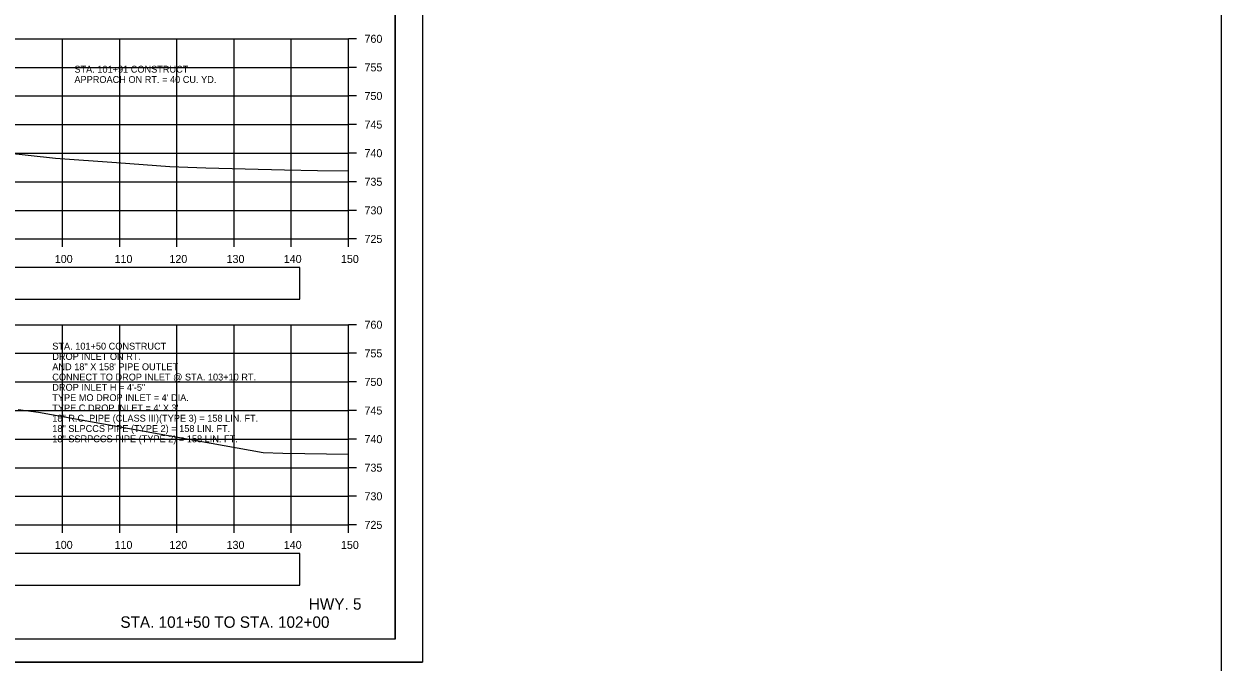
# Model space of a CAD drawing. Extents: x 1202951 to 1376887, y 378065 to 728038.
# Drawn here: x 1376677.9 to 1376887.3, y 378407.8 to 378519.4 of the extents above; entities that cross this region are included whole.
import ezdxf

# ---------------------------------------------------------------- set-up
doc = ezdxf.new("R2010")
doc.units = 0
for name, color, linetype in [('R_Alt Surface', 7, 'Continuous'), ('R_Axis', 7, 'Continuous'), ('R_Axis Annot', 7, 'Continuous'), ('R_Border', 7, 'Continuous'), ('R_Draft', 7, 'Continuous'), ('R_Exist Surface', 7, 'Continuous'), ('R_Grid', 7, 'Continuous'), ('R_No Plot', 7, 'Continuous'), ('R_Water Annot', 7, 'Continuous')]:
    doc.layers.add(name, color=color, linetype=linetype)

msp = doc.modelspace()

# ---------------------------------------------------------------- linework, layer by layer
at = {"layer": 'R_Alt Surface'}
for points in [[(1376615.43, 378471.29), (1376726.14, 378471.29), (1376726.14, 378476.82), (1376615.43, 378476.82)], [(1376615.43, 378421.29), (1376726.14, 378421.29), (1376726.14, 378426.82), (1376615.43, 378426.82)]]:
    msp.add_lwpolyline(points, close=True, dxfattribs=at)
at = {"layer": 'R_Axis'}
for p, q in [((1376734.67, 378481.82), (1376734.67, 378516.82)), ((1376736.07, 378516.82), (1376734.67, 378516.82)), ((1376736.07, 378511.82), (1376734.67, 378511.82)), ((1376736.07, 378506.82), (1376734.67, 378506.82)), ((1376736.07, 378501.82), (1376734.67, 378501.82)), ((1376736.07, 378496.82), (1376734.67, 378496.82)), ((1376736.07, 378491.82), (1376734.67, 378491.82)), ((1376736.07, 378486.82), (1376734.67, 378486.82)), ((1376434.67, 378481.82), (1376734.67, 378481.82)), ((1376684.67, 378480.42), (1376684.67, 378481.82)), ((1376694.67, 378480.42), (1376694.67, 378481.82)), ((1376704.67, 378480.42), (1376704.67, 378481.82)), ((1376714.67, 378480.42), (1376714.67, 378481.82)), ((1376724.67, 378480.42), (1376724.67, 378481.82)), ((1376734.67, 378480.42), (1376734.67, 378481.82)), ((1376736.07, 378481.82), (1376734.67, 378481.82)), ((1376734.67, 378431.82), (1376734.67, 378466.82)), ((1376736.07, 378466.82), (1376734.67, 378466.82)), ((1376736.07, 378461.82), (1376734.67, 378461.82)), ((1376736.07, 378456.82), (1376734.67, 378456.82)), ((1376736.07, 378451.82), (1376734.67, 378451.82)), ((1376736.07, 378446.82), (1376734.67, 378446.82)), ((1376736.07, 378441.82), (1376734.67, 378441.82)), ((1376736.07, 378436.82), (1376734.67, 378436.82)), ((1376434.67, 378431.82), (1376734.67, 378431.82)), ((1376684.67, 378430.42), (1376684.67, 378431.82)), ((1376694.67, 378430.42), (1376694.67, 378431.82)), ((1376704.67, 378430.42), (1376704.67, 378431.82)), ((1376714.67, 378430.42), (1376714.67, 378431.82)), ((1376724.67, 378430.42), (1376724.67, 378431.82)), ((1376734.67, 378430.42), (1376734.67, 378431.82)), ((1376736.07, 378431.82), (1376734.67, 378431.82))]:
    msp.add_line(p, q, dxfattribs=at)
at = {"layer": 'R_Border'}
for q in [(1376742.85, 378617.28), (1376426.67, 378411.82)]:
    msp.add_line((1376742.85, 378411.82), q, dxfattribs=at)
at = {"layer": 'R_Exist Surface'}
for points in [[(1376670.05, 378497.39), (1376683.41, 378495.97), (1376694.07, 378495.16), (1376703.44, 378494.49), (1376709.69, 378494.26), (1376723.46, 378493.9), (1376729.23, 378493.8), (1376734.67, 378493.71)], [(1376676.91, 378451.99), (1376680.45, 378451.55), (1376719.72, 378444.48), (1376723.18, 378444.36), (1376734.67, 378444.16)]]:
    msp.add_lwpolyline(points, dxfattribs=at)
at = {"layer": 'R_Grid'}
for p, q in [((1376434.67, 378516.82), (1376734.67, 378516.82)), ((1376684.67, 378481.82), (1376684.67, 378516.82)), ((1376694.67, 378481.82), (1376694.67, 378516.82)), ((1376704.67, 378481.82), (1376704.67, 378516.82)), ((1376714.67, 378481.82), (1376714.67, 378516.82)), ((1376724.67, 378481.82), (1376724.67, 378516.82)), ((1376734.67, 378481.82), (1376734.67, 378516.82)), ((1376434.67, 378511.82), (1376734.67, 378511.82)), ((1376434.67, 378506.82), (1376734.67, 378506.82)), ((1376434.67, 378501.82), (1376734.67, 378501.82)), ((1376434.67, 378496.82), (1376734.67, 378496.82)), ((1376434.67, 378491.82), (1376734.67, 378491.82)), ((1376434.67, 378486.82), (1376734.67, 378486.82)), ((1376434.67, 378481.82), (1376734.67, 378481.82)), ((1376434.67, 378466.82), (1376734.67, 378466.82)), ((1376684.67, 378431.82), (1376684.67, 378466.82)), ((1376694.67, 378431.82), (1376694.67, 378466.82)), ((1376704.67, 378431.82), (1376704.67, 378466.82)), ((1376714.67, 378431.82), (1376714.67, 378466.82)), ((1376724.67, 378431.82), (1376724.67, 378466.82)), ((1376734.67, 378431.82), (1376734.67, 378466.82)), ((1376434.67, 378461.82), (1376734.67, 378461.82)), ((1376434.67, 378456.82), (1376734.67, 378456.82)), ((1376434.67, 378451.82), (1376734.67, 378451.82)), ((1376434.67, 378446.82), (1376734.67, 378446.82)), ((1376434.67, 378441.82), (1376734.67, 378441.82)), ((1376434.67, 378436.82), (1376734.67, 378436.82)), ((1376434.67, 378431.82), (1376734.67, 378431.82))]:
    msp.add_line(p, q, dxfattribs=at)
at = {"layer": 'R_No Plot'}
msp.add_line((1376414.27, 378407.84), (1376747.6, 378407.84), dxfattribs=at)
for points in [[(1376303.24, 380162.87), (1376887.29, 380162.87), (1376887.29, 378065.39), (1376303.24, 378065.39)], [(1376414.26, 378621.17), (1376747.6, 378621.17), (1376747.6, 378407.83), (1376414.26, 378407.83)], [(1376660.59, 378617.28), (1376680.21, 378617.28), (1376680.21, 378607.4), (1376696.32, 378607.4), (1376719.52, 378607.4), (1376719.64, 378579.24), (1376742.85, 378579.24), (1376742.85, 378411.82), (1376426.67, 378411.82), (1376426.67, 378617.28)]]:
    msp.add_lwpolyline(points, close=True, dxfattribs=at)

# ---------------------------------------------------------------- texts
at = {"layer": 'R_Axis Annot'}
for s, p in [('760', (1376737.47, 378516.12)), ('755', (1376737.47, 378511.12)), ('750', (1376737.47, 378506.12)), ('745', (1376737.47, 378501.12)), ('740', (1376737.47, 378496.12)), ('735', (1376737.47, 378491.12)), ('730', (1376737.47, 378486.12)), ('725', (1376737.47, 378481.12)), ('100', (1376683.3, 378477.62)), ('110', (1376693.75, 378477.62)), ('120', (1376703.35, 378477.62)), ('130', (1376713.35, 378477.62)), ('140', (1376723.35, 378477.62)), ('150', (1376733.35, 378477.62)), ('760', (1376737.47, 378466.12)), ('755', (1376737.47, 378461.12)), ('750', (1376737.47, 378456.12)), ('745', (1376737.47, 378451.12)), ('740', (1376737.47, 378446.12)), ('735', (1376737.47, 378441.12)), ('730', (1376737.47, 378436.12)), ('725', (1376737.47, 378431.12)), ('100', (1376683.3, 378427.62)), ('110', (1376693.75, 378427.62)), ('120', (1376703.35, 378427.62)), ('130', (1376713.35, 378427.62)), ('140', (1376723.35, 378427.62)), ('150', (1376733.35, 378427.62))]:
    msp.add_text(s, height=1.4, dxfattribs=at).set_placement(p)
at = {"layer": 'R_Draft'}
for s, p in [('HWY. 5', (1376727.73, 378416.99)), ('STA. 101+50 TO STA. 102+00', (1376694.77, 378413.82))]:
    msp.add_text(s, height=2, dxfattribs=at).set_placement(p)
at = {"layer": 'R_Water Annot'}
for s, p in [('STA. 101+91 CONSTRUCT', (1376686.73, 378510.9)), ('APPROACH ON RT. = 40 CU. YD.', (1376686.73, 378509.1)), ('STA. 101+50 CONSTRUCT', (1376682.86, 378462.47)), ('DROP INLET ON RT.', (1376682.86, 378460.67)), ('AND 18" X 158\' PIPE OUTLET', (1376682.86, 378458.87)), ('CONNECT TO DROP INLET @ STA. 103+10 RT.', (1376682.86, 378457.07)), ('DROP INLET H = 4\'-5"', (1376682.86, 378455.27)), ("TYPE MO DROP INLET = 4' DIA.", (1376682.86, 378453.47)), ("TYPE C DROP INLET = 4' X 3' ", (1376682.86, 378451.67)), ('18" R.C. PIPE (CLASS III)(TYPE 3) = 158 LIN. FT.', (1376682.86, 378449.87)), ('18" SLPCCS PIPE (TYPE 2) = 158 LIN. FT.', (1376682.86, 378448.07)), ('18" SSRPCCS PIPE (TYPE 2) = 158 LIN. FT.', (1376682.86, 378446.27))]:
    msp.add_text(s, height=1.2, dxfattribs=at).set_placement(p)

doc.saveas('drawing.dxf')
